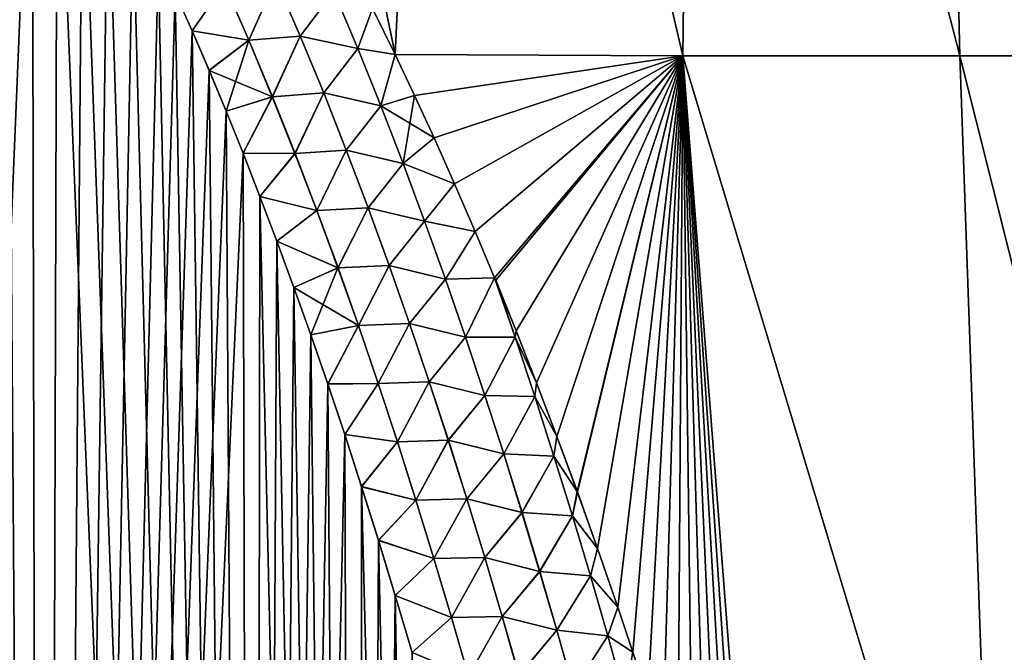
# Model space of a CAD drawing. Header units: metres. Extents: x -109 to 109, y -505 to 40.
# Tile 280 of 331: x 80 to 86, y -77 to -73. Entities that reach past the tile are written whole.
import ezdxf

# ---------------------------------------------------------------- set-up
doc = ezdxf.new("R2010")
doc.units = ezdxf.units.M
doc.layers.add('solid_K244224000C74', color=7, linetype='CONTINUOUS')

msp = doc.modelspace()

# ---------------------------------------------------------------- linework, layer by layer
at = {"layer": 'solid_K244224000C74'}
for points in [[(82.247536, -73.105049, 19.754238), (82.56189, -66.448959, 17.514687), (80.869568, -66.448959, 18.011599)], [(82.100464, -72.805962, 19.710169), (82.247536, -73.105049, 19.754238), (80.869568, -66.448959, 18.011599)], [(82.247536, -73.105049, -19.754238), (82.10054, -72.806122, -19.710192), (82.56189, -66.448959, -17.514687)], [(84.11837, -73.114449, -19.113644), (82.247536, -73.105049, -19.754238), (82.56189, -66.448959, -17.514687)], [(82.247536, -73.105049, 19.754238), (84.118401, -73.114449, 19.113632), (82.56189, -66.448959, 17.514687)], [(84.11837, -73.114449, -19.113644), (82.56189, -66.448959, -17.514687), (84.199318, -66.448959, -16.859159)], [(84.118401, -73.114449, 19.113632), (84.199318, -66.448959, 16.859159), (82.56189, -66.448959, 17.514687)], [(85.91922, -73.114449, -18.293423), (84.11837, -73.114449, -19.113644), (84.199318, -66.448959, -16.859159)], [(84.118401, -73.114449, 19.113632), (85.919266, -73.114449, 18.293396), (84.199318, -66.448959, 16.859159)], [(85.91922, -73.114449, -18.293423), (84.199318, -66.448959, -16.859159), (85.767021, -66.448959, -16.050953)], [(85.919266, -73.114449, 18.293396), (85.767021, -66.448959, 16.050953), (84.199318, -66.448959, 16.859159)], [(87.632942, -73.114449, -17.304005), (85.767021, -66.448959, -16.050953), (87.250801, -66.448959, -15.097386)], [(87.632942, -73.114449, -17.304005), (85.91922, -73.114449, -18.293423), (85.767021, -66.448959, -16.050953)], [(87.633018, -73.114449, 17.303957), (87.250801, -66.448959, 15.097386), (85.767021, -66.448959, 16.050953)], [(85.919266, -73.114449, 18.293396), (87.633018, -73.114449, 17.303957), (85.767021, -66.448959, 16.050953)], [(78.576759, -102.718796, 20.349541), (79.95639, -102.516113, 20.557356), (78.604797, -69.213875, 19.182804)], [(79.95639, -102.516113, 20.557356), (78.762177, -69.375984, 19.20771), (78.604797, -69.213875, 19.182804)], [(79.95639, -102.516113, 20.557356), (78.920631, -69.551773, 19.23465), (78.762177, -69.375984, 19.20771)], [(79.95639, -102.516113, 20.557356), (79.079956, -69.741508, 19.263636), (78.920631, -69.551773, 19.23465)], [(79.95639, -102.516113, 20.557356), (79.240204, -69.945114, 19.294706), (79.079956, -69.741508, 19.263636)], [(79.95639, -102.516113, 20.557356), (79.401138, -70.163353, 19.327879), (79.240204, -69.945114, 19.294706)], [(79.95639, -102.516113, 20.557356), (79.562767, -70.396034, 19.363171), (79.401138, -70.163353, 19.327879)], [(79.95639, -102.516113, 20.557356), (79.725014, -70.643631, 19.400616), (79.562767, -70.396034, 19.363171)], [(78.576492, -102.718819, -20.34951), (79.725235, -70.643974, -19.400669), (79.887985, -70.907135, -19.440292)], [(79.95639, -102.516113, 20.557356), (79.887772, -70.906776, 19.440237), (79.725014, -70.643631, 19.400616)], [(79.956192, -102.516144, -20.55732), (78.576492, -102.718819, -20.34951), (79.887985, -70.907135, -19.440292)], [(79.95639, -102.516113, 20.557356), (80.051048, -71.185173, 19.482052), (79.887772, -70.906776, 19.440237)], [(79.956192, -102.516144, -20.55732), (79.887985, -70.907135, -19.440292), (80.051254, -71.185539, -19.482107)], [(79.956192, -102.516144, -20.55732), (80.051254, -71.185539, -19.482107), (80.214951, -71.480179, -19.526152)], [(79.95639, -102.516113, 20.557356), (81.328171, -102.208084, 20.87145), (80.051048, -71.185173, 19.482052)], [(81.328171, -102.208084, 20.87145), (80.214752, -71.479805, 19.526094), (80.051048, -71.185173, 19.482052)], [(79.956192, -102.516144, -20.55732), (80.214951, -71.480179, -19.526152), (80.379036, -71.791275, -19.572447)], [(81.328171, -102.208084, 20.87145), (80.378838, -71.790894, 19.57239), (80.214752, -71.479805, 19.526094)], [(79.956192, -102.516144, -20.55732), (80.379036, -71.791275, -19.572447), (80.543488, -72.118912, -19.621012)], [(81.328171, -102.208084, 20.87145), (80.543297, -72.118523, 19.620953), (80.378838, -71.790894, 19.57239)], [(79.956192, -102.516144, -20.55732), (80.543488, -72.118912, -19.621012), (80.708206, -72.464348, -19.671886)], [(81.328171, -102.208084, 20.87145), (80.708023, -72.463943, 19.671827), (80.543297, -72.118523, 19.620953)], [(79.956192, -102.516144, -20.55732), (80.708206, -72.464348, -19.671886), (80.818176, -72.704269, -19.70709)], [(81.328171, -102.208084, 20.87145), (80.817993, -72.703865, 19.707031), (80.708023, -72.463943, 19.671827)], [(81.138046, -72.648544, 19.758966), (80.817993, -72.703865, 19.707031), (80.92807, -72.951698, 19.743271)], [(81.138268, -72.64843, -19.758978), (80.928253, -72.95211, -19.74333), (80.818176, -72.704269, -19.70709)], [(81.138046, -72.648544, 19.758966), (80.92807, -72.951698, 19.743271), (81.296577, -73.012749, 19.814653)], [(81.138268, -72.64843, -19.758978), (81.296822, -73.012634, -19.814667), (80.928253, -72.95211, -19.74333)], [(81.138046, -72.648544, 19.758966), (81.296577, -73.012749, 19.814653), (81.472473, -72.617226, 19.765234)], [(81.472664, -72.617149, -19.765213), (81.296822, -73.012634, -19.814667), (81.138268, -72.64843, -19.758978)], [(81.296577, -73.012749, 19.814653), (81.630844, -72.985237, 19.823969), (81.472473, -72.617226, 19.765234)], [(81.472664, -72.617149, -19.765213), (81.631058, -72.985153, -19.823948), (81.296822, -73.012634, -19.814667)], [(81.848236, -72.69622, 19.739912), (81.472473, -72.617226, 19.765234), (81.630844, -72.985237, 19.823969)], [(81.848328, -72.696175, -19.739885), (81.631058, -72.985153, -19.823948), (81.472664, -72.617149, -19.765213)], [(79.956192, -102.516144, -20.55732), (80.818176, -72.704269, -19.70709), (80.928253, -72.95211, -19.74333)], [(81.328171, -102.208084, 20.87145), (80.92807, -72.951698, 19.743271), (80.817993, -72.703865, 19.707031)], [(81.848236, -72.69622, 19.739912), (81.630844, -72.985237, 19.823969), (82.004448, -73.066658, 19.801243)], [(82.004547, -73.066612, -19.801212), (81.631058, -72.985153, -19.823948), (81.848328, -72.696175, -19.739885)], [(81.848236, -72.69622, 19.739912), (82.004448, -73.066658, 19.801243), (82.100464, -72.805962, 19.710169)], [(82.004547, -73.066612, -19.801212), (81.848328, -72.696175, -19.739885), (82.10054, -72.806122, -19.710192)], [(82.004448, -73.066658, 19.801243), (82.247536, -73.105049, 19.754238), (82.100464, -72.805962, 19.710169)], [(82.004547, -73.066612, -19.801212), (82.10054, -72.806122, -19.710192), (82.247536, -73.105049, -19.754238)], [(79.956192, -102.516144, -20.55732), (80.928253, -72.95211, -19.74333), (81.038391, -73.208344, -19.780621)], [(81.328171, -102.208084, 20.87145), (81.038216, -73.207932, 19.780561), (80.92807, -72.951698, 19.743271)], [(81.296577, -73.012749, 19.814653), (80.92807, -72.951698, 19.743271), (81.038216, -73.207932, 19.780561)], [(81.296822, -73.012634, -19.814667), (81.038391, -73.208344, -19.780621), (80.928253, -72.95211, -19.74333)], [(81.296577, -73.012749, 19.814653), (81.449287, -73.379547, 19.870323), (81.630844, -72.985237, 19.823969)], [(81.631058, -72.985153, -19.823948), (81.449547, -73.379425, -19.870342), (81.296822, -73.012634, -19.814667)], [(81.449287, -73.379547, 19.870323), (81.783295, -73.355446, 19.882557), (81.630844, -72.985237, 19.823969)], [(81.631058, -72.985153, -19.823948), (81.783516, -73.355362, -19.882538), (81.449547, -73.379425, -19.870342)], [(82.004448, -73.066658, 19.801243), (81.630844, -72.985237, 19.823969), (81.783295, -73.355446, 19.882557)], [(82.004547, -73.066612, -19.801212), (81.783516, -73.355362, -19.882538), (81.631058, -72.985153, -19.823948)], [(81.296577, -73.012749, 19.814653), (81.038216, -73.207932, 19.780561), (81.148399, -73.472878, 19.818911)], [(81.296822, -73.012634, -19.814667), (81.449547, -73.379425, -19.870342), (81.038391, -73.208344, -19.780621)], [(81.296577, -73.012749, 19.814653), (81.148399, -73.472878, 19.818911), (81.449287, -73.379547, 19.870323)], [(82.004448, -73.066658, 19.801243), (81.783295, -73.355446, 19.882557), (82.154793, -73.438904, 19.862301)], [(82.154915, -73.43885, -19.862268), (81.783516, -73.355362, -19.882538), (82.004547, -73.066612, -19.801212)], [(82.004448, -73.066658, 19.801243), (82.154793, -73.438904, 19.862301), (82.247536, -73.105049, 19.754238)], [(82.154915, -73.43885, -19.862268), (82.004547, -73.066612, -19.801212), (82.247536, -73.105049, -19.754238)], [(82.154793, -73.438904, 19.862301), (82.374474, -73.371841, 19.793402), (82.247536, -73.105049, 19.754238)], [(82.154915, -73.43885, -19.862268), (82.247536, -73.105049, -19.754238), (82.374519, -73.371925, -19.793415)], [(82.374519, -73.371925, -19.793415), (82.247536, -73.105049, -19.754238), (84.11837, -73.114449, -19.113644)], [(82.374474, -73.371841, 19.793402), (84.118401, -73.114449, 19.113632), (82.247536, -73.105049, 19.754238)], [(82.374474, -73.371841, 19.793402), (82.501343, -73.647202, 19.833733), (84.118401, -73.114449, 19.113632)], [(82.501427, -73.647377, -19.833757), (82.374519, -73.371925, -19.793415), (84.11837, -73.114449, -19.113644)], [(82.501343, -73.647202, 19.833733), (82.634827, -73.946579, 19.877464), (84.118401, -73.114449, 19.113632)], [(82.634903, -73.946754, -19.877491), (82.501427, -73.647377, -19.833757), (84.11837, -73.114449, -19.113644)], [(82.634827, -73.946579, 19.877464), (82.768318, -74.255058, 19.922234), (84.118401, -73.114449, 19.113632)], [(82.768394, -74.255241, -19.92226), (82.634903, -73.946754, -19.877491), (84.11837, -73.114449, -19.113644)], [(82.768318, -74.255058, 19.922234), (82.895065, -74.556953, 19.965807), (84.118401, -73.114449, 19.113632)], [(82.895065, -74.556961, -19.965807), (82.768394, -74.255241, -19.92226), (84.11837, -73.114449, -19.113644)], [(82.901802, -74.573265, -19.968157), (82.895065, -74.556961, -19.965807), (84.11837, -73.114449, -19.113644)], [(82.895065, -74.556953, 19.965807), (82.901726, -74.573082, 19.96813), (84.118401, -73.114449, 19.113632)], [(82.901726, -74.573082, 19.96813), (83.03492, -74.901169, 20.01527), (84.118401, -73.114449, 19.113632)], [(83.034988, -74.901352, -20.015297), (82.901802, -74.573265, -19.968157), (84.11837, -73.114449, -19.113644)], [(83.03492, -74.901169, 20.01527), (83.167747, -75.239799, 20.063761), (84.118401, -73.114449, 19.113632)], [(83.167824, -75.23999, -20.063787), (83.034988, -74.901352, -20.015297), (84.11837, -73.114449, -19.113644)], [(83.167747, -75.239799, 20.063761), (83.300316, -75.58847, 20.113356), (84.118401, -73.114449, 19.113632)], [(83.300385, -75.588661, -20.113382), (83.167824, -75.23999, -20.063787), (84.11837, -73.114449, -19.113644)], [(83.300316, -75.58847, 20.113356), (83.432594, -75.947243, 20.164001), (84.118401, -73.114449, 19.113632)], [(83.432663, -75.947433, -20.16403), (83.300385, -75.588661, -20.113382), (84.11837, -73.114449, -19.113644)], [(83.432594, -75.947243, 20.164001), (83.564461, -76.316727, 20.215822), (84.118401, -73.114449, 19.113632)], [(83.564529, -76.316917, -20.215849), (83.432663, -75.947433, -20.16403), (84.11837, -73.114449, -19.113644)], [(83.564461, -76.316727, 20.215822), (83.695801, -76.69754, 20.268932), (84.118401, -73.114449, 19.113632)], [(83.695869, -76.697731, -20.268959), (83.564529, -76.316917, -20.215849), (84.11837, -73.114449, -19.113644)], [(83.695801, -76.69754, 20.268932), (83.793907, -76.990746, 20.309612), (84.118401, -73.114449, 19.113632)], [(83.793968, -76.990944, -20.309639), (83.695869, -76.697731, -20.268959), (84.11837, -73.114449, -19.113644)], [(83.793907, -76.990746, 20.309612), (83.891724, -77.28994, 20.350819), (84.118401, -73.114449, 19.113632)], [(83.891792, -77.290131, -20.350847), (83.793968, -76.990944, -20.309639), (84.11837, -73.114449, -19.113644)], [(83.891724, -77.28994, 20.350819), (83.98922, -77.595352, 20.392588), (84.118401, -73.114449, 19.113632)], [(83.989281, -77.595551, -20.392614), (83.891792, -77.290131, -20.350847), (84.11837, -73.114449, -19.113644)], [(83.98922, -77.595352, 20.392588), (84.086342, -77.90731, 20.434973), (84.118401, -73.114449, 19.113632)], [(84.086403, -77.907509, -20.434999), (83.989281, -77.595551, -20.392614), (84.11837, -73.114449, -19.113644)], [(84.086342, -77.90731, 20.434973), (84.183037, -78.226128, 20.478024), (84.118401, -73.114449, 19.113632)], [(84.183098, -78.226326, -20.47805), (84.086403, -77.907509, -20.434999), (84.11837, -73.114449, -19.113644)], [(86.158951, -79.883408, -20.036528), (84.11837, -73.114449, -19.113644), (85.91922, -73.114449, -18.293423)], [(84.279312, -78.552315, -20.521814), (84.183098, -78.226326, -20.47805), (84.11837, -73.114449, -19.113644)], [(84.375015, -78.88549, -20.566257), (84.279312, -78.552315, -20.521814), (84.11837, -73.114449, -19.113644)], [(84.470253, -79.22525, -20.611166), (84.375015, -78.88549, -20.566257), (84.11837, -73.114449, -19.113644)], [(84.557426, -79.54393, -20.652925), (84.470253, -79.22525, -20.611166), (84.11837, -73.114449, -19.113644)], [(84.644119, -79.868729, -20.695156), (84.557426, -79.54393, -20.652925), (84.11837, -73.114449, -19.113644)], [(86.158951, -79.883408, -20.036528), (84.644119, -79.868729, -20.695156), (84.11837, -73.114449, -19.113644)], [(86.158958, -79.883408, 20.036524), (85.919266, -73.114449, 18.293396), (84.118401, -73.114449, 19.113632)], [(84.644119, -79.868729, 20.695156), (86.158958, -79.883408, 20.036524), (84.118401, -73.114449, 19.113632)], [(84.557404, -79.543831, 20.652912), (84.644119, -79.868729, 20.695156), (84.118401, -73.114449, 19.113632)], [(84.4702, -79.225052, 20.611139), (84.557404, -79.543831, 20.652912), (84.118401, -73.114449, 19.113632)], [(84.374962, -78.885292, 20.566231), (84.4702, -79.225052, 20.611139), (84.118401, -73.114449, 19.113632)], [(84.279251, -78.552116, 20.521788), (84.374962, -78.885292, 20.566231), (84.118401, -73.114449, 19.113632)], [(84.183037, -78.226128, 20.478024), (84.279251, -78.552116, 20.521788), (84.118401, -73.114449, 19.113632)], [(87.621574, -79.883408, -19.263136), (85.91922, -73.114449, -18.293423), (87.632942, -73.114449, -17.304005)], [(87.621574, -79.883408, -19.263136), (86.158951, -79.883408, -20.036528), (85.91922, -73.114449, -18.293423)], [(87.62159, -79.883408, 19.263128), (87.633018, -73.114449, 17.303957), (85.919266, -73.114449, 18.293396)], [(86.158958, -79.883408, 20.036524), (87.62159, -79.883408, 19.263128), (85.919266, -73.114449, 18.293396)], [(79.956192, -102.516144, -20.55732), (81.038391, -73.208344, -19.780621), (81.148567, -73.473297, -19.818972)], [(81.328171, -102.208084, 20.87145), (81.148399, -73.472878, 19.818911), (81.038216, -73.207932, 19.780561)], [(81.449547, -73.379425, -19.870342), (81.148567, -73.473297, -19.818972), (81.038391, -73.208344, -19.780621)], [(81.449287, -73.379547, 19.870323), (81.596542, -73.748695, 19.925932), (81.783295, -73.355446, 19.882557)], [(81.783516, -73.355362, -19.882538), (81.596809, -73.748573, -19.925955), (81.449547, -73.379425, -19.870342)], [(81.596542, -73.748695, 19.925932), (81.930206, -73.727661, 19.940962), (81.783295, -73.355446, 19.882557)], [(81.783516, -73.355362, -19.882538), (81.93045, -73.72757, -19.940943), (81.596809, -73.748573, -19.925955)], [(82.154793, -73.438904, 19.862301), (81.783295, -73.355446, 19.882557), (81.930206, -73.727661, 19.940962)], [(82.154915, -73.43885, -19.862268), (81.93045, -73.72757, -19.940943), (81.783516, -73.355362, -19.882538)], [(82.154793, -73.438904, 19.862301), (82.299706, -73.812775, 19.923059), (82.374474, -73.371841, 19.793402)], [(82.154915, -73.43885, -19.862268), (82.374519, -73.371925, -19.793415), (82.501427, -73.647377, -19.833757)], [(82.299706, -73.812775, 19.923059), (82.501343, -73.647202, 19.833733), (82.374474, -73.371841, 19.793402)], [(81.449287, -73.379547, 19.870323), (81.148399, -73.472878, 19.818911), (81.258652, -73.746025, 19.858316)], [(81.449547, -73.379425, -19.870342), (81.25882, -73.746445, -19.858376), (81.148567, -73.473297, -19.818972)], [(81.449287, -73.379547, 19.870323), (81.258652, -73.746025, 19.858316), (81.596542, -73.748695, 19.925932)], [(81.449547, -73.379425, -19.870342), (81.596809, -73.748573, -19.925955), (81.25882, -73.746445, -19.858376)], [(79.956192, -102.516144, -20.55732), (81.148567, -73.473297, -19.818972), (81.25882, -73.746445, -19.858376)], [(81.328171, -102.208084, 20.87145), (81.258652, -73.746025, 19.858316), (81.148399, -73.472878, 19.818911)], [(82.154793, -73.438904, 19.862301), (81.930206, -73.727661, 19.940962), (82.299706, -73.812775, 19.923059)], [(82.299835, -73.812714, -19.923023), (81.93045, -73.72757, -19.940943), (82.154915, -73.43885, -19.862268)], [(82.299835, -73.812714, -19.923023), (82.154915, -73.43885, -19.862268), (82.501427, -73.647377, -19.833757)], [(82.299706, -73.812775, 19.923059), (82.634827, -73.946579, 19.877464), (82.501343, -73.647202, 19.833733)], [(82.299835, -73.812714, -19.923023), (82.501427, -73.647377, -19.833757), (82.634903, -73.946754, -19.877491)], [(81.328041, -102.208115, -20.871416), (79.956192, -102.516144, -20.55732), (81.25882, -73.746445, -19.858376)], [(81.328171, -102.208084, 20.87145), (81.368942, -74.027756, 19.898783), (81.258652, -73.746025, 19.858316)], [(81.596542, -73.748695, 19.925932), (81.258652, -73.746025, 19.858316), (81.368942, -74.027756, 19.898783)], [(81.328041, -102.208115, -20.871416), (81.25882, -73.746445, -19.858376), (81.36911, -74.028183, -19.898844)], [(81.596809, -73.748573, -19.925955), (81.36911, -74.028183, -19.898844), (81.25882, -73.746445, -19.858376)], [(81.596542, -73.748695, 19.925932), (81.368942, -74.027756, 19.898783), (81.738701, -74.119957, 19.981434)], [(81.596809, -73.748573, -19.925955), (81.738983, -74.119835, -19.981459), (81.36911, -74.028183, -19.898844)], [(81.596542, -73.748695, 19.925932), (81.738701, -74.119957, 19.981434), (81.930206, -73.727661, 19.940962)], [(81.93045, -73.72757, -19.940943), (81.738983, -74.119835, -19.981459), (81.596809, -73.748573, -19.925955)], [(81.738701, -74.119957, 19.981434), (82.071983, -74.101669, 19.999144), (81.930206, -73.727661, 19.940962)], [(81.93045, -73.72757, -19.940943), (82.072235, -74.101578, -19.999126), (81.738983, -74.119835, -19.981459)], [(82.299706, -73.812775, 19.923059), (81.930206, -73.727661, 19.940962), (82.071983, -74.101669, 19.999144)], [(82.299835, -73.812714, -19.923023), (82.072235, -74.101578, -19.999126), (81.93045, -73.72757, -19.940943)], [(82.299706, -73.812775, 19.923059), (82.071983, -74.101669, 19.999144), (82.439568, -74.188118, 19.983494)], [(82.439713, -74.188057, -19.983456), (82.072235, -74.101578, -19.999126), (82.299835, -73.812714, -19.923023)], [(82.299706, -73.812775, 19.923059), (82.439568, -74.188118, 19.983494), (82.634827, -73.946579, 19.877464)], [(82.439713, -74.188057, -19.983456), (82.299835, -73.812714, -19.923023), (82.634903, -73.946754, -19.877491)], [(82.439568, -74.188118, 19.983494), (82.768318, -74.255058, 19.922234), (82.634827, -73.946579, 19.877464)], [(82.439713, -74.188057, -19.983456), (82.634903, -73.946754, -19.877491), (82.768394, -74.255241, -19.92226)], [(81.328041, -102.208115, -20.871416), (81.36911, -74.028183, -19.898844), (81.479378, -74.319061, -19.940384)], [(81.328171, -102.208084, 20.87145), (82.009941, -102.012985, 21.069197), (81.368942, -74.027756, 19.898783)], [(82.009941, -102.012985, 21.069197), (81.479218, -74.318634, 19.940323), (81.368942, -74.027756, 19.898783)], [(81.738701, -74.119957, 19.981434), (81.368942, -74.027756, 19.898783), (81.479218, -74.318634, 19.940323)], [(81.738983, -74.119835, -19.981459), (81.479378, -74.319061, -19.940384), (81.36911, -74.028183, -19.898844)], [(81.738701, -74.119957, 19.981434), (81.479218, -74.318634, 19.940323), (81.876099, -74.493118, 20.036789)], [(81.738983, -74.119835, -19.981459), (81.876396, -74.492996, -20.036818), (81.479378, -74.319061, -19.940384)], [(81.738701, -74.119957, 19.981434), (81.876099, -74.493118, 20.036789), (82.071983, -74.101669, 19.999144)], [(82.072235, -74.101578, -19.999126), (81.876396, -74.492996, -20.036818), (81.738983, -74.119835, -19.981459)], [(81.876099, -74.493118, 20.036789), (82.208946, -74.477318, 20.057077), (82.071983, -74.101669, 19.999144)], [(82.072235, -74.101578, -19.999126), (82.209213, -74.477226, -20.05706), (81.876396, -74.492996, -20.036818)], [(82.439568, -74.188118, 19.983494), (82.071983, -74.101669, 19.999144), (82.208946, -74.477318, 20.057077)], [(82.439713, -74.188057, -19.983456), (82.209213, -74.477226, -20.05706), (82.072235, -74.101578, -19.999126)], [(82.439568, -74.188118, 19.983494), (82.208946, -74.477318, 20.057077), (82.574669, -74.564827, 20.043579)], [(82.574837, -74.564766, -20.043539), (82.209213, -74.477226, -20.05706), (82.439713, -74.188057, -19.983456)], [(82.439568, -74.188118, 19.983494), (82.574669, -74.564827, 20.043579), (82.768318, -74.255058, 19.922234)], [(82.574837, -74.564766, -20.043539), (82.439713, -74.188057, -19.983456), (82.768394, -74.255241, -19.92226)], [(82.574669, -74.564827, 20.043579), (82.895065, -74.556953, 19.965807), (82.768318, -74.255058, 19.922234)], [(82.574837, -74.564766, -20.043539), (82.768394, -74.255241, -19.92226), (82.895065, -74.556961, -19.965807)], [(81.328041, -102.208115, -20.871416), (81.479378, -74.319061, -19.940384), (81.589584, -74.619423, -19.983)], [(82.009941, -102.012985, 21.069197), (81.589432, -74.618996, 19.982939), (81.479218, -74.318634, 19.940323)], [(81.876099, -74.493118, 20.036789), (81.479218, -74.318634, 19.940323), (81.589432, -74.618996, 19.982939)], [(81.876396, -74.492996, -20.036818), (81.589584, -74.619423, -19.983), (81.479378, -74.319061, -19.940384)], [(81.876099, -74.493118, 20.036789), (81.589432, -74.618996, 19.982939), (81.699654, -74.928253, 20.02663)], [(81.876396, -74.492996, -20.036818), (82.0093, -74.867912, -20.091997), (81.589584, -74.619423, -19.983)], [(81.876099, -74.493118, 20.036789), (81.699654, -74.928253, 20.02663), (82.008987, -74.868042, 20.091965)], [(81.876099, -74.493118, 20.036789), (82.008987, -74.868042, 20.091965), (82.208946, -74.477318, 20.057077)], [(82.209213, -74.477226, -20.05706), (82.0093, -74.867912, -20.091997), (81.876396, -74.492996, -20.036818)], [(82.008987, -74.868042, 20.091965), (82.341362, -74.854477, 20.114735), (82.208946, -74.477318, 20.057077)], [(82.209213, -74.477226, -20.05706), (82.341644, -74.854385, -20.114719), (82.0093, -74.867912, -20.091997)], [(82.574669, -74.564827, 20.043579), (82.208946, -74.477318, 20.057077), (82.341362, -74.854477, 20.114735)], [(82.574837, -74.564766, -20.043539), (82.341644, -74.854385, -20.114719), (82.209213, -74.477226, -20.05706)], [(82.574669, -74.564827, 20.043579), (82.341362, -74.854477, 20.114735), (82.705284, -74.942802, 20.103298)], [(82.705467, -74.942734, -20.103256), (82.341644, -74.854385, -20.114719), (82.574837, -74.564766, -20.043539)], [(82.574669, -74.564827, 20.043579), (82.705284, -74.942802, 20.103298), (82.895065, -74.556953, 19.965807)], [(82.705467, -74.942734, -20.103256), (82.574837, -74.564766, -20.043539), (82.895065, -74.556961, -19.965807)], [(82.705284, -74.942802, 20.103298), (83.027924, -74.942657, 20.02877), (82.895065, -74.556953, 19.965807)], [(82.705467, -74.942734, -20.103256), (82.895065, -74.556961, -19.965807), (83.027939, -74.942657, -20.028765)], [(83.027924, -74.942657, 20.02877), (82.901726, -74.573082, 19.96813), (82.895065, -74.556953, 19.965807)], [(83.034988, -74.901352, -20.015297), (82.895065, -74.556961, -19.965807), (82.901802, -74.573265, -19.968157)], [(83.027939, -74.942657, -20.028765), (82.895065, -74.556961, -19.965807), (83.034988, -74.901352, -20.015297)], [(83.027924, -74.942657, 20.02877), (83.03492, -74.901169, 20.01527), (82.901726, -74.573082, 19.96813)], [(81.328041, -102.208115, -20.871416), (81.589584, -74.619423, -19.983), (81.699799, -74.92868, -20.026691)], [(82.009941, -102.012985, 21.069197), (81.699654, -74.928253, 20.02663), (81.589432, -74.618996, 19.982939)], [(82.0093, -74.867912, -20.091997), (81.699799, -74.92868, -20.026691), (81.589584, -74.619423, -19.983)], [(82.008987, -74.868042, 20.091965), (81.699654, -74.928253, 20.02663), (81.809807, -75.24688, 20.071402)], [(82.0093, -74.867912, -20.091997), (81.809959, -75.247307, -20.071461), (81.699799, -74.92868, -20.026691)], [(82.008987, -74.868042, 20.091965), (81.809807, -75.24688, 20.071402), (82.137604, -75.244576, 20.146931)], [(82.0093, -74.867912, -20.091997), (82.137932, -75.244446, -20.146969), (81.809959, -75.247307, -20.071461)], [(82.008987, -74.868042, 20.091965), (82.137604, -75.244576, 20.146931), (82.341362, -74.854477, 20.114735)], [(82.341644, -74.854385, -20.114719), (82.137932, -75.244446, -20.146969), (82.0093, -74.867912, -20.091997)], [(82.137604, -75.244576, 20.146931), (82.469467, -75.23304, 20.172091), (82.341362, -74.854477, 20.114735)], [(82.341644, -74.854385, -20.114719), (82.469772, -75.232941, -20.172077), (82.137932, -75.244446, -20.146969)], [(82.705284, -74.942802, 20.103298), (82.341362, -74.854477, 20.114735), (82.469467, -75.23304, 20.172091)], [(82.705467, -74.942734, -20.103256), (82.469772, -75.232941, -20.172077), (82.341644, -74.854385, -20.114719)], [(83.027924, -74.942657, 20.02877), (83.167747, -75.239799, 20.063761), (83.03492, -74.901169, 20.01527)], [(83.027939, -74.942657, -20.028765), (83.034988, -74.901352, -20.015297), (83.167824, -75.23999, -20.063787)], [(81.328041, -102.208115, -20.871416), (81.699799, -74.92868, -20.026691), (81.809959, -75.247307, -20.071461)], [(82.009941, -102.012985, 21.069197), (81.809807, -75.24688, 20.071402), (81.699654, -74.928253, 20.02663)], [(82.705284, -74.942802, 20.103298), (82.469467, -75.23304, 20.172091), (82.831665, -75.321945, 20.162632)], [(82.831863, -75.321869, -20.162588), (82.469772, -75.232941, -20.172077), (82.705467, -74.942734, -20.103256)], [(82.705284, -74.942802, 20.103298), (82.831665, -75.321945, 20.162632), (83.027924, -74.942657, 20.02877)], [(82.831863, -75.321869, -20.162588), (82.705467, -74.942734, -20.103256), (83.027939, -74.942657, -20.028765)], [(82.831665, -75.321945, 20.162632), (83.156349, -75.329201, 20.091209), (83.027924, -74.942657, 20.02877)], [(82.831863, -75.321869, -20.162588), (83.027939, -74.942657, -20.028765), (83.156387, -75.329193, -20.091196)], [(83.027924, -74.942657, 20.02877), (83.156349, -75.329201, 20.091209), (83.167747, -75.239799, 20.063761)], [(83.156387, -75.329193, -20.091196), (83.027939, -74.942657, -20.028765), (83.167824, -75.23999, -20.063787)], [(81.328041, -102.208115, -20.871416), (81.809959, -75.247307, -20.071461), (81.919968, -75.575943, -20.11731)], [(82.137604, -75.244576, 20.146931), (81.809807, -75.24688, 20.071402), (81.91983, -75.575516, 20.11725)], [(82.009941, -102.012985, 21.069197), (81.91983, -75.575516, 20.11725), (81.809807, -75.24688, 20.071402)], [(82.137932, -75.244446, -20.146969), (81.919968, -75.575943, -20.11731), (81.809959, -75.247307, -20.071461)], [(82.137604, -75.244576, 20.146931), (81.91983, -75.575516, 20.11725), (82.262192, -75.622597, 20.201662)], [(82.137932, -75.244446, -20.146969), (82.262535, -75.622467, -20.201704), (81.919968, -75.575943, -20.11731)], [(82.137604, -75.244576, 20.146931), (82.262192, -75.622597, 20.201662), (82.469467, -75.23304, 20.172091)], [(82.469772, -75.232941, -20.172077), (82.262535, -75.622467, -20.201704), (82.137932, -75.244446, -20.146969)], [(82.262192, -75.622597, 20.201662), (82.593529, -75.612885, 20.229124), (82.469467, -75.23304, 20.172091)], [(82.469772, -75.232941, -20.172077), (82.593842, -75.612778, -20.229113), (82.262535, -75.622467, -20.201704)], [(82.831665, -75.321945, 20.162632), (82.469467, -75.23304, 20.172091), (82.593529, -75.612885, 20.229124)], [(82.831863, -75.321869, -20.162588), (82.593842, -75.612778, -20.229113), (82.469772, -75.232941, -20.172077)], [(83.156349, -75.329201, 20.091209), (83.300316, -75.58847, 20.113356), (83.167747, -75.239799, 20.063761)], [(83.156387, -75.329193, -20.091196), (83.167824, -75.23999, -20.063787), (83.300385, -75.588661, -20.113382)], [(82.831665, -75.321945, 20.162632), (82.593529, -75.612885, 20.229124), (82.954071, -75.702164, 20.221563)], [(82.954285, -75.702087, -20.221519), (82.593842, -75.612778, -20.229113), (82.831863, -75.321869, -20.162588)], [(82.831665, -75.321945, 20.162632), (82.954071, -75.702164, 20.221563), (83.156349, -75.329201, 20.091209)], [(82.954285, -75.702087, -20.221519), (82.831863, -75.321869, -20.162588), (83.156387, -75.329193, -20.091196)], [(82.954071, -75.702164, 20.221563), (83.280647, -75.716698, 20.153164), (83.156349, -75.329201, 20.091209)], [(82.954285, -75.702087, -20.221519), (83.156387, -75.329193, -20.091196), (83.280701, -75.716682, -20.153145)], [(83.156349, -75.329201, 20.091209), (83.280647, -75.716698, 20.153164), (83.300316, -75.58847, 20.113356)], [(83.280701, -75.716682, -20.153145), (83.156387, -75.329193, -20.091196), (83.300385, -75.588661, -20.113382)], [(82.009834, -102.013016, -21.069166), (81.328041, -102.208115, -20.871416), (81.919968, -75.575943, -20.11731)], [(82.009941, -102.012985, 21.069197), (82.029663, -75.91452, 20.164179), (81.91983, -75.575516, 20.11725)], [(82.262192, -75.622597, 20.201662), (81.91983, -75.575516, 20.11725), (82.029663, -75.91452, 20.164179)], [(82.009834, -102.013016, -21.069166), (81.919968, -75.575943, -20.11731), (82.0298, -75.914948, -20.164238)], [(82.262535, -75.622467, -20.201704), (82.0298, -75.914948, -20.164238), (81.919968, -75.575943, -20.11731)], [(82.262192, -75.622597, 20.201662), (82.382957, -76.001976, 20.256128), (82.593529, -75.612885, 20.229124)], [(82.593842, -75.612778, -20.229113), (82.383316, -76.001839, -20.256176), (82.262535, -75.622467, -20.201704)], [(82.382957, -76.001976, 20.256128), (82.713745, -75.993904, 20.285814), (82.593529, -75.612885, 20.229124)], [(82.593842, -75.612778, -20.229113), (82.714073, -75.993805, -20.285805), (82.383316, -76.001839, -20.256176)], [(82.954071, -75.702164, 20.221563), (82.593529, -75.612885, 20.229124), (82.713745, -75.993904, 20.285814)], [(82.954285, -75.702087, -20.221519), (82.714073, -75.993805, -20.285805), (82.593842, -75.612778, -20.229113)], [(83.280647, -75.716698, 20.153164), (83.432594, -75.947243, 20.164001), (83.300316, -75.58847, 20.113356)], [(83.280701, -75.716682, -20.153145), (83.300385, -75.588661, -20.113382), (83.432663, -75.947433, -20.16403)], [(82.262192, -75.622597, 20.201662), (82.029663, -75.91452, 20.164179), (82.382957, -76.001976, 20.256128)], [(82.262535, -75.622467, -20.201704), (82.383316, -76.001839, -20.256176), (82.0298, -75.914948, -20.164238)], [(82.954071, -75.702164, 20.221563), (82.713745, -75.993904, 20.285814), (83.072678, -76.083382, 20.280077)], [(83.072906, -76.083305, -20.280031), (82.714073, -75.993805, -20.285805), (82.954285, -75.702087, -20.221519)], [(82.954071, -75.702164, 20.221563), (83.072678, -76.083382, 20.280077), (83.280647, -75.716698, 20.153164)], [(83.072906, -76.083305, -20.280031), (82.954285, -75.702087, -20.221519), (83.280701, -75.716682, -20.153145)], [(83.072678, -76.083382, 20.280077), (83.401009, -76.105095, 20.214621), (83.280647, -75.716698, 20.153164)], [(83.072906, -76.083305, -20.280031), (83.280701, -75.716682, -20.153145), (83.401077, -76.10508, -20.214596)], [(83.280647, -75.716698, 20.153164), (83.401009, -76.105095, 20.214621), (83.432594, -75.947243, 20.164001)], [(83.401077, -76.10508, -20.214596), (83.280701, -75.716682, -20.153145), (83.432663, -75.947433, -20.16403)], [(82.009834, -102.013016, -21.069166), (82.0298, -75.914948, -20.164238), (82.139534, -76.263649, -20.21225)], [(82.009941, -102.012985, 21.069197), (82.687813, -101.789902, 21.294508), (82.029663, -75.91452, 20.164179)], [(82.687813, -101.789902, 21.294508), (82.139404, -76.263214, 20.212191), (82.029663, -75.91452, 20.164179)], [(82.382957, -76.001976, 20.256128), (82.029663, -75.91452, 20.164179), (82.139404, -76.263214, 20.212191)], [(82.383316, -76.001839, -20.256176), (82.139534, -76.263649, -20.21225), (82.0298, -75.914948, -20.164238)], [(82.382957, -76.001976, 20.256128), (82.500076, -76.382622, 20.31031), (82.713745, -75.993904, 20.285814)], [(82.714073, -75.993805, -20.285805), (82.50045, -76.382484, -20.310362), (82.383316, -76.001839, -20.256176)], [(82.500076, -76.382622, 20.31031), (82.830292, -76.376045, 20.342142), (82.713745, -75.993904, 20.285814)], [(82.714073, -75.993805, -20.285805), (82.830643, -76.375938, -20.342134), (82.50045, -76.382484, -20.310362)], [(83.072678, -76.083382, 20.280077), (82.713745, -75.993904, 20.285814), (82.830292, -76.376045, 20.342142)], [(83.072906, -76.083305, -20.280031), (82.830643, -76.375938, -20.342134), (82.714073, -75.993805, -20.285805)], [(83.401009, -76.105095, 20.214621), (83.564461, -76.316727, 20.215822), (83.432594, -75.947243, 20.164001)], [(83.401077, -76.10508, -20.214596), (83.432663, -75.947433, -20.16403), (83.564529, -76.316917, -20.215849)], [(82.382957, -76.001976, 20.256128), (82.139404, -76.263214, 20.212191), (82.500076, -76.382622, 20.31031)], [(82.383316, -76.001839, -20.256176), (82.50045, -76.382484, -20.310362), (82.139534, -76.263649, -20.21225)], [(83.072678, -76.083382, 20.280077), (82.830292, -76.376045, 20.342142), (83.18766, -76.465553, 20.33816)], [(83.187904, -76.465477, -20.338112), (82.830643, -76.375938, -20.342134), (83.072906, -76.083305, -20.280031)], [(83.072678, -76.083382, 20.280077), (83.18766, -76.465553, 20.33816), (83.401009, -76.105095, 20.214621)], [(83.187904, -76.465477, -20.338112), (83.072906, -76.083305, -20.280031), (83.401077, -76.10508, -20.214596)], [(83.18766, -76.465553, 20.33816), (83.517616, -76.494347, 20.275566), (83.401009, -76.105095, 20.214621)], [(83.187904, -76.465477, -20.338112), (83.401077, -76.10508, -20.214596), (83.517708, -76.494324, -20.275536)], [(83.401009, -76.105095, 20.214621), (83.517616, -76.494347, 20.275566), (83.564461, -76.316727, 20.215822)], [(83.517708, -76.494324, -20.275536), (83.401077, -76.10508, -20.214596), (83.564529, -76.316917, -20.215849)], [(82.009834, -102.013016, -21.069166), (82.139534, -76.263649, -20.21225), (82.249077, -76.62262, -20.261339)], [(82.687813, -101.789902, 21.294508), (82.248947, -76.622192, 20.26128), (82.139404, -76.263214, 20.212191)], [(82.500076, -76.382622, 20.31031), (82.139404, -76.263214, 20.212191), (82.248947, -76.622192, 20.26128)], [(82.50045, -76.382484, -20.310362), (82.249077, -76.62262, -20.261339), (82.139534, -76.263649, -20.21225)], [(83.517616, -76.494347, 20.275566), (83.695801, -76.69754, 20.268932), (83.564461, -76.316727, 20.215822)], [(83.517708, -76.494324, -20.275536), (83.564529, -76.316917, -20.215849), (83.695869, -76.697731, -20.268959)], [(82.500076, -76.382622, 20.31031), (82.248947, -76.622192, 20.26128), (82.613701, -76.76445, 20.364185)], [(82.50045, -76.382484, -20.310362), (82.614082, -76.764313, -20.364243), (82.249077, -76.62262, -20.261339)], [(82.500076, -76.382622, 20.31031), (82.613701, -76.76445, 20.364185), (82.830292, -76.376045, 20.342142)], [(82.830643, -76.375938, -20.342134), (82.614082, -76.764313, -20.364243), (82.50045, -76.382484, -20.310362)], [(82.613701, -76.76445, 20.364185), (82.943336, -76.759224, 20.39809), (82.830292, -76.376045, 20.342142)], [(82.830643, -76.375938, -20.342134), (82.943695, -76.759117, -20.398087), (82.614082, -76.764313, -20.364243)], [(83.18766, -76.465553, 20.33816), (82.830292, -76.376045, 20.342142), (82.943336, -76.759224, 20.39809)], [(83.187904, -76.465477, -20.338112), (82.943695, -76.759117, -20.398087), (82.830643, -76.375938, -20.342134)], [(83.18766, -76.465553, 20.33816), (82.943336, -76.759224, 20.39809), (83.299187, -76.848618, 20.395796)], [(83.299446, -76.848534, -20.395748), (82.943695, -76.759117, -20.398087), (83.187904, -76.465477, -20.338112)], [(83.18766, -76.465553, 20.33816), (83.299187, -76.848618, 20.395796), (83.517616, -76.494347, 20.275566)], [(83.299446, -76.848534, -20.395748), (83.187904, -76.465477, -20.338112), (83.517708, -76.494324, -20.275536)], [(83.299187, -76.848618, 20.395796), (83.630653, -76.884399, 20.335993), (83.517616, -76.494347, 20.275566)], [(83.299446, -76.848534, -20.395748), (83.517708, -76.494324, -20.275536), (83.63076, -76.884369, -20.335955)], [(83.517616, -76.494347, 20.275566), (83.630653, -76.884399, 20.335993), (83.695801, -76.69754, 20.268932)], [(83.63076, -76.884369, -20.335955), (83.517708, -76.494324, -20.275536), (83.695869, -76.697731, -20.268959)], [(82.009834, -102.013016, -21.069166), (82.249077, -76.62262, -20.261339), (82.358322, -76.992622, -20.311491)], [(82.687813, -101.789902, 21.294508), (82.3582, -76.992188, 20.311434), (82.248947, -76.622192, 20.26128)], [(82.613701, -76.76445, 20.364185), (82.248947, -76.622192, 20.26128), (82.3582, -76.992188, 20.311434)], [(82.614082, -76.764313, -20.364243), (82.358322, -76.992622, -20.311491), (82.249077, -76.62262, -20.261339)], [(83.630653, -76.884399, 20.335993), (83.793907, -76.990746, 20.309612), (83.695801, -76.69754, 20.268932)], [(83.63076, -76.884369, -20.335955), (83.695869, -76.697731, -20.268959), (83.793968, -76.990944, -20.309639)], [(82.613701, -76.76445, 20.364185), (82.3582, -76.992188, 20.311434), (82.723984, -77.147385, 20.417734)], [(82.614082, -76.764313, -20.364243), (82.724388, -77.147247, -20.417797), (82.358322, -76.992622, -20.311491)], [(82.613701, -76.76445, 20.364185), (82.723984, -77.147385, 20.417734), (82.943336, -76.759224, 20.39809)], [(82.943695, -76.759117, -20.398087), (82.724388, -77.147247, -20.417797), (82.614082, -76.764313, -20.364243)], [(82.723984, -77.147385, 20.417734), (83.053032, -77.143372, 20.453644), (82.943336, -76.759224, 20.39809)], [(82.943695, -76.759117, -20.398087), (83.053406, -77.143265, -20.453644), (82.724388, -77.147247, -20.417797)], [(83.299187, -76.848618, 20.395796), (82.943336, -76.759224, 20.39809), (83.053032, -77.143372, 20.453644)], [(83.299446, -76.848534, -20.395748), (83.053406, -77.143265, -20.453644), (82.943695, -76.759117, -20.398087)], [(83.299187, -76.848618, 20.395796), (83.053032, -77.143372, 20.453644), (83.407417, -77.232506, 20.452974)], [(83.4077, -77.232422, -20.452925), (83.053406, -77.143265, -20.453644), (83.299446, -76.848534, -20.395748)], [(83.299187, -76.848618, 20.395796), (83.407417, -77.232506, 20.452974), (83.630653, -76.884399, 20.335993)], [(83.4077, -77.232422, -20.452925), (83.299446, -76.848534, -20.395748), (83.63076, -76.884369, -20.335955)], [(83.407417, -77.232506, 20.452974), (83.740295, -77.275192, 20.395887), (83.630653, -76.884399, 20.335993)], [(83.4077, -77.232422, -20.452925), (83.63076, -76.884369, -20.335955), (83.740425, -77.275162, -20.395845)], [(83.630653, -76.884399, 20.335993), (83.740295, -77.275192, 20.395887), (83.793907, -76.990746, 20.309612)], [(83.740425, -77.275162, -20.395845), (83.63076, -76.884369, -20.335955), (83.793968, -76.990944, -20.309639)], [(83.740295, -77.275192, 20.395887), (83.891724, -77.28994, 20.350819), (83.793907, -76.990746, 20.309612)], [(83.740425, -77.275162, -20.395845), (83.793968, -76.990944, -20.309639), (83.891792, -77.290131, -20.350847)]]:
    msp.add_3dface(points, dxfattribs=at)

doc.saveas('drawing.dxf')
